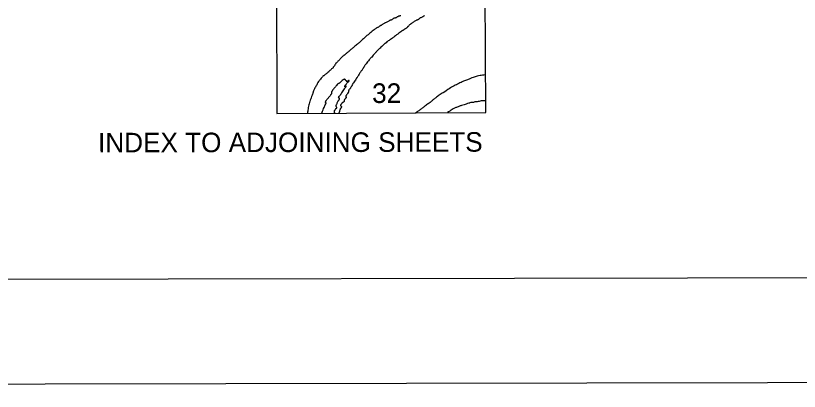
# Model space of a CAD drawing. Extents: x 3329332 to 3367211, y 631066 to 656469.
# Drawn here: x 3353510 to 3358191, y 631650 to 633892 of the extents above; entities that cross this region are included whole.
import ezdxf

# ---------------------------------------------------------------- set-up
doc = ezdxf.new("R2010")
doc.units = 0
for name, color, linetype in [('G-ANNO-NPLT', 7, 'Continuous'), ('V-ANNO-NPLT', 7, 'Continuous'), ('V-ANNO-SYMB', 7, 'Continuous')]:
    doc.layers.add(name, color=color, linetype=linetype)

msp = doc.modelspace()

# ---------------------------------------------------------------- linework, layer by layer
at = {"layer": 'G-ANNO-NPLT'}
msp.add_lwpolyline([(3329960.6, 631649.7), (3366627.2, 631719), (3366581.6, 655885.6), (3329915, 655816.3)], close=True, dxfattribs=at)
at = {"layer": 'V-ANNO-NPLT'}
msp.add_lwpolyline([(3355069.9, 633308.7), (3356317.6, 633313.2), (3356314.7, 634031.4), (3355067.6, 634026.9), (3355069.9, 633308.7)], dxfattribs=at)
for points in [[(3355811.2, 633891.8), (3355808.3, 633890.7), (3355805, 633890.1), (3355801.7, 633889.3), (3355800, 633889), (3355797.3, 633888.8), (3355794.5, 633887.1), (3355789.3, 633884.1), (3355784.3, 633880.7), (3355781.3, 633878.8), (3355779.1, 633878.2), (3355776.6, 633877.7), (3355774.7, 633877.7), (3355772.8, 633878), (3355770.6, 633877.4), (3355768.6, 633876.3), (3355767, 633874.9), (3355761.5, 633871.6), (3355757.1, 633867.7), (3355753.8, 633866.3), (3355751.8, 633865.8), (3355747.7, 633864.9), (3355744.4, 633863), (3355742.2, 633861.6), (3355738.4, 633859.7)], [(3355951.5, 633892.9), (3355947, 633888.5), (3355938.2, 633883.5), (3355929.4, 633879.6), (3355923.9, 633876.6), (3355915.1, 633869.7), (3355911.5, 633867.2), (3355910.1, 633866.4), (3355907.1, 633865.8), (3355901.3, 633862.8), (3355894.7, 633859.2), (3355885.9, 633853.9), (3355879.8, 633849.5), (3355872.1, 633843.9)], [(3355738.4, 633859.7), (3355731.3, 633856.1), (3355722.5, 633851.7), (3355716.5, 633848.3), (3355710.4, 633845), (3355703.5, 633841.1), (3355696.9, 633837.3), (3355692.8, 633834.2), (3355686.8, 633830.6), (3355683.2, 633829), (3355678.8, 633825.7), (3355673.6, 633822.1), (3355668, 633819), (3355663.6, 633816.5)], [(3355872.3, 633844), (3355868.4, 633840.6), (3355863.2, 633836.5), (3355858.8, 633832.1), (3355854.7, 633828.2), (3355850.8, 633824.6), (3355848.3, 633821.6), (3355846.4, 633819.1), (3355843.1, 633816.6), (3355840.1, 633814.9), (3355837.1, 633813), (3355828.8, 633807.7), (3355824.4, 633805), (3355819.7, 633802.8), (3355815.3, 633799.2)], [(3355663.6, 633816.5), (3355658.6, 633813.2), (3355651.7, 633807.7), (3355639.9, 633798.6), (3355631.3, 633792.2), (3355620.6, 633783.1), (3355608.2, 633773.7)], [(3355816.4, 633800.1), (3355810, 633795.3), (3355799.5, 633787.8), (3355784.1, 633776.8), (3355772.8, 633767.4), (3355764.6, 633761)], [(3355608.2, 633773.7), (3355603.1, 633769.5), (3355594.9, 633762.3), (3355586.6, 633754.6), (3355575.9, 633744.1), (3355565.7, 633733.9), (3355558.3, 633727)], [(3355764.6, 633761), (3355754.8, 633753.8), (3355744.1, 633746.9), (3355735.8, 633740.8), (3355727.8, 633735), (3355717.9, 633726.5), (3355715.7, 633724.8)], [(3355558.3, 633727), (3355550.7, 633720.9), (3355541.4, 633713.7), (3355531.8, 633704.9), (3355524.9, 633699.9), (3355519.7, 633694.9), (3355515, 633691.6)], [(3355715.7, 633724.8), (3355707.6, 633717.6), (3355697.5, 633708.8), (3355686.5, 633698), (3355673.5, 633686.1)], [(3355515, 633691.6), (3355510.5, 633687.2), (3355502.2, 633680.5), (3355499.2, 633678.3), (3355494.8, 633675), (3355488.4, 633669.2), (3355482.7, 633664), (3355477.2, 633659.3), (3355473.9, 633657), (3355470.6, 633655.1), (3355467.5, 633652.9), (3355462.6, 633647.7), (3355454.3, 633639.4)], [(3355673.5, 633686.1), (3355665.4, 633677.8), (3355653.3, 633664.8), (3355644.8, 633655.2), (3355636.3, 633645.2), (3355631.1, 633639.4)], [(3355456.3, 633641.4), (3355449, 633633.3), (3355442.4, 633626.7), (3355435.2, 633619.7), (3355428.1, 633612.8), (3355422.9, 633607.6), (3355416.8, 633598.2), (3355410, 633588.3), (3355407.2, 633583.6), (3355403.6, 633579.4), (3355397.3, 633573.6), (3355389.9, 633567), (3355384.1, 633561.7), (3355379.7, 633557.6), (3355371, 633549.3)], [(3355631.1, 633639.4), (3355624.5, 633631.7), (3355616.5, 633622.8), (3355607.7, 633610.1), (3355598.1, 633598), (3355594.2, 633591.6), (3355588.5, 633582.8), (3355581.3, 633571.8), (3355576.7, 633565.4), (3355572.3, 633559.1), (3355566.5, 633550)], [(3355371.1, 633549.4), (3355362.9, 633542.4), (3355356.1, 633537.7), (3355352.8, 633534.7), (3355349.5, 633532.4), (3355347.2, 633531.9), (3355345.6, 633530.5), (3355338.5, 633523.3), (3355331, 633513.1), (3355324.2, 633504.5), (3355315.4, 633492.4), (3355306, 633475.8), (3355300.3, 633465.6), (3355297.5, 633460.6)], [(3355438.5, 633404.4), (3355444.5, 633412.9), (3355451.8, 633422.3), (3355457.8, 633431.6), (3355466.1, 633442.6), (3355474, 633454.3), (3355479, 633462.3), (3355481.7, 633465.9), (3355483.7, 633468.6), (3355484.6, 633470.6), (3355484.6, 633471.3), (3355483, 633471.3), (3355480, 633469.3), (3355476.3, 633467.3), (3355476.3, 633469.9), (3355477, 633472.3), (3355478.3, 633475.3), (3355480.6, 633478.3), (3355484, 633481.9), (3355485.6, 633485.3), (3355490.3, 633490.9), (3355494.9, 633494.9), (3355497.9, 633497.6), (3355500.6, 633500.6), (3355501.9, 633503.3), (3355502.2, 633505.6), (3355500.5, 633505.6), (3355497.6, 633504.3), (3355491.9, 633500.9), (3355487.6, 633497.9), (3355487.9, 633501.2), (3355486.9, 633502.2), (3355484.6, 633502.9), (3355483.3, 633502.9), (3355481.6, 633506.6), (3355479.6, 633508.9), (3355477.3, 633510.9), (3355475.3, 633511.5), (3355473.6, 633513.2), (3355470.3, 633511.5), (3355466, 633508.9), (3355456.3, 633500.2), (3355448.7, 633493.5), (3355443.4, 633489.5), (3355440.4, 633487.5), (3355437.1, 633485.8), (3355434.1, 633484.2), (3355430.4, 633480.2), (3355423.1, 633471.8), (3355415.8, 633462.8), (3355410.2, 633456.2), (3355404.5, 633449.1), (3355401.9, 633445.8), (3355399.6, 633441.5), (3355397.9, 633438.5), (3355396.2, 633435.8), (3355395.9, 633433.1), (3355396.6, 633431.8), (3355396.9, 633429.5), (3355396.3, 633427.5), (3355394.6, 633423.8), (3355392.3, 633420.8), (3355389.6, 633416.8), (3355385.6, 633411.8), (3355382, 633407.1), (3355379.1, 633403.2)], [(3355566.5, 633550), (3355557.9, 633537), (3355552.9, 633529.3), (3355549.2, 633523.7), (3355544.9, 633518.7), (3355545.3, 633516), (3355542.6, 633512), (3355540.3, 633508.3), (3355539, 633505.7), (3355536.6, 633503), (3355527.7, 633490.3), (3355522, 633481.7), (3355519.7, 633477), (3355518.1, 633473.3), (3355515.1, 633468.7), (3355511.8, 633464.3), (3355509.5, 633459.7)], [(3356316.3, 633538.5), (3356297.5, 633536.4), (3356283.5, 633534.6), (3356265.9, 633530.2), (3356242.3, 633523.1), (3356227.4, 633516.9), (3356208.1, 633509.9), (3356184.4, 633500.2), (3356156.3, 633486.9), (3356128.3, 633472.8), (3356099.3, 633456.1), (3356063.4, 633432.3), (3356039.7, 633417.3), (3356018.7, 633401.5), (3356003.8, 633390), (3355990.7, 633378.6), (3355968.8, 633362.7), (3355949.5, 633347.7), (3355933.7, 633336.3), (3355917.9, 633324.8), (3355903.9, 633315.2), (3355898.7, 633311.6)], [(3355297.5, 633460.6), (3355292.9, 633451.8), (3355288.5, 633442.7), (3355287.6, 633438.3), (3355286.6, 633433.6), (3355284.9, 633427.8), (3355277.2, 633409), (3355272.3, 633395.2), (3355267.1, 633380.3)], [(3355509.5, 633459.7), (3355503.1, 633452), (3355501.2, 633450.3), (3355500.2, 633448.7), (3355500.5, 633447), (3355500.2, 633445.3), (3355498.8, 633443.7), (3355497.5, 633441.7), (3355497.8, 633439.7), (3355498.2, 633437.3), (3355497.2, 633435), (3355495.9, 633433), (3355489.2, 633423.3), (3355486.9, 633419.3), (3355484.3, 633416.7), (3355482.6, 633413.3), (3355481.9, 633410.7), (3355482.6, 633408.3), (3355483.3, 633407), (3355484.3, 633405.7), (3355484.3, 633403.7), (3355482.6, 633401.3), (3355480.3, 633398.7), (3355479, 633397), (3355476, 633393.3), (3355473.7, 633389.7), (3355472.7, 633387.7), (3355473, 633385), (3355472.7, 633383), (3355472.7, 633382), (3355471, 633379), (3355467.4, 633376.3), (3355464.7, 633374.3), (3355462.7, 633372.7), (3355459.4, 633371), (3355458.1, 633368.3), (3355456.1, 633365.7), (3355453.1, 633362.3), (3355451.8, 633360.3), (3355451.1, 633358.7)], [(3355267.2, 633380.7), (3355262.4, 633366), (3355258.1, 633352.5), (3355256.2, 633335.4), (3355252.9, 633309.2)], [(3355339.3, 633309.6), (3355342.8, 633321.7), (3355346.1, 633330.3), (3355352.2, 633344.1), (3355356.5, 633353.8), (3355362, 633365.1), (3355363.1, 633367.8), (3355364.2, 633370), (3355363.7, 633370.9), (3355362.8, 633371.1), (3355362.3, 633371.7), (3355361.2, 633374.2), (3355361.5, 633376.7), (3355362.5, 633380.5), (3355364.7, 633384.9), (3355369.4, 633390.7), (3355375.5, 633398.7), (3355380.1, 633404.5)], [(3355438.5, 633404.4), (3355437.4, 633402.2), (3355437.2, 633401.6), (3355439.1, 633400.8), (3355441.6, 633400.8), (3355442.4, 633399.1), (3355442.7, 633396.1), (3355441.9, 633391.7), (3355439.9, 633387.8), (3355435.8, 633382.9), (3355433.6, 633379.6), (3355430.3, 633373.8), (3355427.3, 633365.8), (3355424.6, 633359.1), (3355423.2, 633355.5), (3355422.1, 633352.8), (3355422.1, 633351.4), (3355423.2, 633350), (3355423.5, 633348.6), (3355423.8, 633347), (3355424, 633345.9), (3355425.1, 633345.3), (3355426.5, 633345.6), (3355426.8, 633342.9), (3355426, 633340.4), (3355425.4, 633339.3), (3355424.3, 633336.5), (3355423.5, 633336), (3355422.1, 633336.8), (3355420.5, 633336.5), (3355419.4, 633334.3), (3355418, 633331), (3355415.8, 633326.8), (3355413.3, 633324.4), (3355411.7, 633321.3), (3355412, 633318.3), (3355412.5, 633317.2), (3355413.4, 633315.5), (3355413.9, 633315.3), (3355413.1, 633312.5), (3355412.3, 633309.7)], [(3356316.8, 633384.5), (3356311, 633384.4), (3356290.8, 633382.6), (3356278.5, 633380), (3356266.2, 633378.2), (3356257.5, 633377.3), (3356247.8, 633375.5), (3356241.7, 633373.8), (3356233.8, 633374.6), (3356223.2, 633371.1), (3356216.2, 633369.3), (3356200.4, 633364), (3356188.2, 633358.7), (3356173.3, 633356.1), (3356156.6, 633349), (3356139.1, 633342.8), (3356123.3, 633335.8), (3356111, 633327.8), (3356102.2, 633322.6), (3356089.1, 633313.7)], [(3355451.1, 633358.7), (3355450.6, 633356.3), (3355450.9, 633353.7), (3355453.3, 633352), (3355454.6, 633350.7), (3355455.6, 633347.7), (3355455, 633345.4), (3355453.6, 633342.4), (3355453, 633340.4), (3355450.6, 633337.4), (3355448.6, 633336.4), (3355448, 633333.7), (3355446.7, 633330.4), (3355445.7, 633327.4), (3355443.7, 633321), (3355442.7, 633316.7), (3355441.7, 633313.7), (3355440.7, 633310)]]:
    msp.add_spline(points, degree=3, dxfattribs=at)
at = {"layer": 'V-ANNO-SYMB'}
msp.add_lwpolyline([(3332709.6, 632280), (3365792.7, 632342.5), (3365749.4, 655259), (3332666.3, 655196.5), (3332709.6, 632280)], dxfattribs=at)

# ---------------------------------------------------------------- texts
at = {"layer": 'V-ANNO-NPLT'}
for s, height, p in [('32', 117, (3355638.9, 633370.7)), ('INDEX TO ADJOINING SHEETS', 116.66, (3354002.3, 633075.7))]:
    msp.add_text(s, height=height, rotation=0.1083, dxfattribs=at).set_placement(p)

doc.saveas('drawing.dxf')
